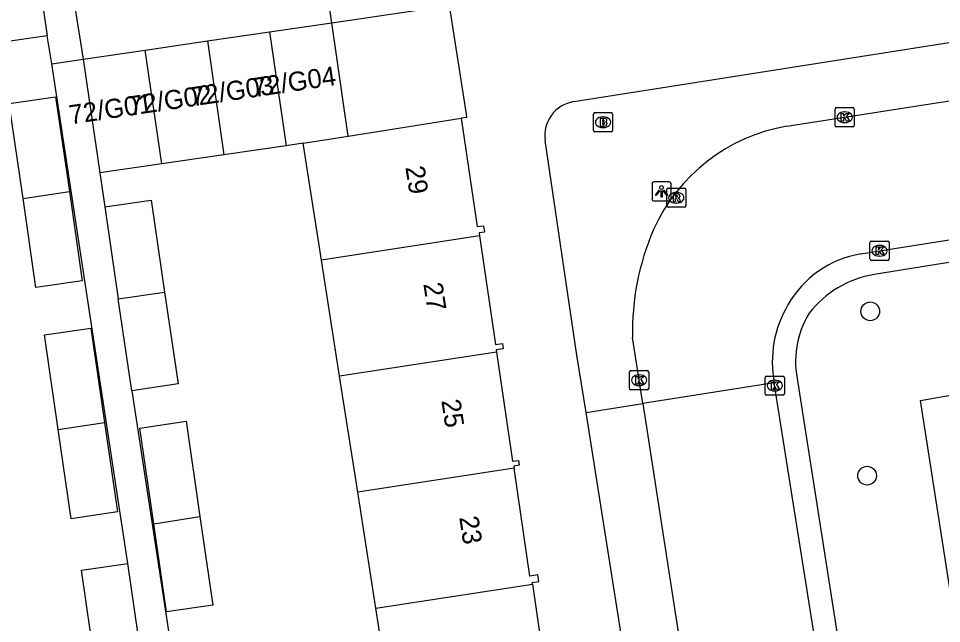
# Model space of a CAD drawing. Extents: x 160077 to 160945, y 386481 to 387498.
# Drawn here: x 160657.88 to 160706.14, y 387170.1 to 387201.73 of the extents above; entities that cross this region are included whole.
import ezdxf

# ---------------------------------------------------------------- set-up
doc = ezdxf.new("R2010")
doc.units = 0
for name, color, linetype in [('IMGEO_Boom', 7, 'Continuous'), ('IMGEO_Brandkraan', 7, 'Continuous'), ('IMGEO_Groenvoorziening', 7, 'Continuous'), ('IMGEO_Kolk', 7, 'Continuous'), ('IMGEO_Lichtpunt', 7, 'Continuous'), ('IMGEO_Pand', 7, 'Continuous'), ('IMGEO_Pand_nummerreeks', 7, 'Continuous'), ('IMGEO_Rijbaan_lokaal_open', 7, 'Continuous'), ('IMGEO_Rioolput', 7, 'Continuous'), ('IMGEO_Voetpad_open', 7, 'Continuous')]:
    doc.layers.add(name, color=color, linetype=linetype)

msp = doc.modelspace()

# ---------------------------------------------------------------- linework, layer by layer
at = {"layer": 'IMGEO_Boom'}
for centre in [(160702.414, 387186.421), (160702.25, 387177.832)]:
    msp.add_circle(centre, 0.489, dxfattribs=at)
at = {"layer": 'IMGEO_Brandkraan'}
for p, q in [((160688.018, 387196.806), (160688.87, 387196.806)), ((160687.943, 387195.88), (160687.943, 387196.732)), ((160688.431, 387196.586), (160688.456, 387196.586)), ((160688.944, 387196.732), (160688.944, 387195.88)), ((160688.87, 387195.806), (160688.018, 387195.806)), ((160688.454, 387196.026), (160688.429, 387196.026))]:
    msp.add_line(p, q, dxfattribs=at)
for points in [[(160688.018, 387196.806), (160688.87, 387196.806)], [(160687.943, 387195.88), (160687.943, 387196.732)], [(160688.291, 387196.506), (160688.291, 387196.106), (160688.504, 387196.106)], [(160688.522, 387196.506), (160688.291, 387196.506)], [(160688.47, 387196.425), (160688.416, 387196.425), (160688.416, 387196.349)], [(160688.416, 387196.349), (160688.469, 387196.349)], [(160688.944, 387196.732), (160688.944, 387195.88)], [(160688.87, 387195.806), (160688.018, 387195.806)], [(160688.478, 387196.273), (160688.416, 387196.273), (160688.416, 387196.192)], [(160688.416, 387196.192), (160688.478, 387196.192)]]:
    msp.add_lwpolyline(points, dxfattribs=at)
for centre, radius, start, end in [((160688.02, 387196.73), 0.0765, 91.552, 178.448), ((160688.02, 387196.73), 0.0765, 91.552, 178.448), ((160688.868, 387196.73), 0.0765, 1.552, 88.448), ((160688.868, 387196.73), 0.0765, 1.552, 88.448), ((160688.471, 387196.387), 0.0379, 267.8285, 90.9355), ((160688.526, 387196.361), 0.145, 59.4692, 91.5367), ((160688.551, 387196.408), 0.0922, 285.5137, 58.1501), ((160688.556, 387196.216), 0.105, 301.3115, 78.989), ((160688.02, 387195.882), 0.0765, 181.552, 268.448), ((160688.02, 387195.882), 0.0765, 181.552, 268.448), ((160688.479, 387196.232), 0.0404, 269.8759, 90.5077), ((160688.51, 387196.357), 0.251, 268.6676, 293.5347), ((160688.868, 387195.882), 0.0765, 271.552, 358.448), ((160688.868, 387195.882), 0.0765, 271.552, 358.448)]:
    msp.add_arc(centre, radius, start, end, dxfattribs=at)
for centre, major_axis, ratio, start_param, end_param in [((160688.43, 387196.306), (-0.387, 0.002), 0.722429, 4.712389, 7.853982), ((160688.455, 387196.306), (-0.39, 0.002), 0.717154, 1.570796, 4.712389)]:
    msp.add_ellipse(centre, major_axis=major_axis, ratio=ratio, start_param=start_param, end_param=end_param, dxfattribs=at)
at = {"layer": 'IMGEO_Groenvoorziening'}
msp.add_lwpolyline([(160714.413, 387154.087), (160709.479, 387153.278), (160705.038, 387181.756), (160709.96, 387182.64)], dxfattribs=at)
at = {"layer": 'IMGEO_Kolk'}
for p, q in [((160700.577, 387196.142), (160700.577, 387196.994)), ((160700.652, 387197.068), (160701.504, 387197.068)), ((160701.065, 387196.848), (160701.09, 387196.848)), ((160701.578, 387196.994), (160701.578, 387196.142)), ((160701.088, 387196.288), (160701.063, 387196.288)), ((160701.504, 387196.068), (160700.652, 387196.068)), ((160702.401, 387189.16), (160702.401, 387190.012)), ((160702.476, 387190.086), (160703.328, 387190.086)), ((160703.402, 387190.012), (160703.402, 387189.16)), ((160702.889, 387189.866), (160702.914, 387189.866)), ((160703.328, 387189.086), (160702.476, 387189.086)), ((160702.912, 387189.306), (160702.887, 387189.306)), ((160689.906, 387183.322), (160690.758, 387183.322)), ((160689.831, 387182.396), (160689.831, 387183.248)), ((160690.319, 387183.102), (160690.344, 387183.102)), ((160690.832, 387183.248), (160690.832, 387182.396)), ((160696.924, 387182.115), (160696.924, 387182.967)), ((160696.999, 387183.041), (160697.851, 387183.041)), ((160697.412, 387182.821), (160697.437, 387182.821)), ((160697.925, 387182.967), (160697.925, 387182.115)), ((160690.758, 387182.322), (160689.906, 387182.322)), ((160690.342, 387182.542), (160690.317, 387182.542)), ((160697.851, 387182.041), (160696.999, 387182.041)), ((160697.435, 387182.261), (160697.41, 387182.261))]:
    msp.add_line(p, q, dxfattribs=at)
for points in [[(160700.577, 387196.142), (160700.577, 387196.994)], [(160700.652, 387197.068), (160701.504, 387197.068)], [(160700.898, 387196.768), (160701.021, 387196.768), (160701.021, 387196.617), (160701.151, 387196.768), (160701.315, 387196.768), (160701.169, 387196.617), (160701.322, 387196.368), (160701.17, 387196.368), (160701.085, 387196.532), (160701.021, 387196.465), (160701.021, 387196.368), (160700.898, 387196.368), (160700.898, 387196.768)], [(160701.578, 387196.994), (160701.578, 387196.142)], [(160701.504, 387196.068), (160700.652, 387196.068)], [(160702.401, 387189.16), (160702.401, 387190.012)], [(160702.476, 387190.086), (160703.328, 387190.086)], [(160703.402, 387190.012), (160703.402, 387189.16)], [(160702.722, 387189.786), (160702.845, 387189.786), (160702.845, 387189.635), (160702.975, 387189.786), (160703.139, 387189.786), (160702.993, 387189.635), (160703.146, 387189.386), (160702.994, 387189.386), (160702.909, 387189.55), (160702.845, 387189.483), (160702.845, 387189.386), (160702.722, 387189.386), (160702.722, 387189.786)], [(160703.328, 387189.086), (160702.476, 387189.086)], [(160689.906, 387183.322), (160690.758, 387183.322)], [(160689.831, 387182.396), (160689.831, 387183.248)], [(160690.152, 387183.022), (160690.275, 387183.022), (160690.275, 387182.871), (160690.405, 387183.022), (160690.569, 387183.022), (160690.423, 387182.871), (160690.576, 387182.622), (160690.424, 387182.622), (160690.339, 387182.786), (160690.275, 387182.719), (160690.275, 387182.622), (160690.152, 387182.622), (160690.152, 387183.022)], [(160690.832, 387183.248), (160690.832, 387182.396)], [(160696.924, 387182.115), (160696.924, 387182.967)], [(160696.999, 387183.041), (160697.851, 387183.041)], [(160697.925, 387182.967), (160697.925, 387182.115)], [(160690.758, 387182.322), (160689.906, 387182.322)], [(160697.245, 387182.741), (160697.368, 387182.741), (160697.368, 387182.59), (160697.498, 387182.741), (160697.662, 387182.741), (160697.516, 387182.59), (160697.669, 387182.341), (160697.517, 387182.341), (160697.432, 387182.505), (160697.368, 387182.438), (160697.368, 387182.341), (160697.245, 387182.341), (160697.245, 387182.741)], [(160697.851, 387182.041), (160696.999, 387182.041)]]:
    msp.add_lwpolyline(points, dxfattribs=at)
for centre, start, end in [((160700.654, 387196.992), 91.552, 178.448), ((160700.654, 387196.992), 91.552, 178.448), ((160701.502, 387196.992), 1.552, 88.448), ((160701.502, 387196.992), 1.552, 88.448), ((160700.654, 387196.144), 181.552, 268.448), ((160700.654, 387196.144), 181.552, 268.448), ((160701.502, 387196.144), 271.552, 358.448), ((160701.502, 387196.144), 271.552, 358.448), ((160702.478, 387190.01), 91.552, 178.448), ((160702.478, 387190.01), 91.552, 178.448), ((160703.326, 387190.01), 1.552, 88.448), ((160703.326, 387190.01), 1.552, 88.448), ((160702.478, 387189.162), 181.552, 268.448), ((160702.478, 387189.162), 181.552, 268.448), ((160703.326, 387189.162), 271.552, 358.448), ((160703.326, 387189.162), 271.552, 358.448), ((160689.908, 387183.246), 91.552, 178.448), ((160689.908, 387183.246), 91.552, 178.448), ((160690.756, 387183.246), 1.552, 88.448), ((160690.756, 387183.246), 1.552, 88.448), ((160697.001, 387182.965), 91.552, 178.448), ((160697.001, 387182.965), 91.552, 178.448), ((160697.849, 387182.965), 1.552, 88.448), ((160697.849, 387182.965), 1.552, 88.448), ((160689.908, 387182.398), 181.552, 268.448), ((160689.908, 387182.398), 181.552, 268.448), ((160690.756, 387182.398), 271.552, 358.448), ((160690.756, 387182.398), 271.552, 358.448), ((160697.001, 387182.117), 181.552, 268.448), ((160697.001, 387182.117), 181.552, 268.448), ((160697.849, 387182.117), 271.552, 358.448), ((160697.849, 387182.117), 271.552, 358.448)]:
    msp.add_arc(centre, 0.0765, start, end, dxfattribs=at)
for centre, major_axis, ratio, start_param, end_param in [((160701.064, 387196.568), (-0.387, 0.002), 0.722429, 4.712389, 7.853982), ((160701.089, 387196.568), (-0.39, 0.002), 0.717154, 1.570796, 4.712389), ((160702.888, 387189.586), (-0.387, 0.002), 0.722429, 4.712389, 7.853982), ((160702.913, 387189.586), (-0.39, 0.002), 0.717154, 1.570796, 4.712389), ((160690.318, 387182.822), (-0.387, 0.002), 0.722429, 4.712389, 7.853982), ((160690.343, 387182.822), (-0.39, 0.002), 0.717154, 1.570796, 4.712389), ((160697.411, 387182.541), (-0.387, 0.002), 0.722429, 4.712389, 7.853982), ((160697.436, 387182.541), (-0.39, 0.002), 0.717154, 1.570796, 4.712389)]:
    msp.add_ellipse(centre, major_axis=major_axis, ratio=ratio, start_param=start_param, end_param=end_param, dxfattribs=at)
at = {"layer": 'IMGEO_Lichtpunt'}
for p, q in [((160691.005, 387193.097), (160691.005, 387192.29)), ((160691.005, 387193.097), (160691.005, 387192.29)), ((160691.907, 387193.192), (160691.099, 387193.192)), ((160691.907, 387193.192), (160691.099, 387193.192)), ((160692.001, 387192.29), (160692.001, 387193.097)), ((160692.001, 387192.29), (160692.001, 387193.097)), ((160691.099, 387192.196), (160691.907, 387192.196)), ((160691.099, 387192.196), (160691.907, 387192.196))]:
    msp.add_line(p, q, dxfattribs=at)
for points in [[(160691.379, 387192.761), (160691.418, 387192.733), (160691.23, 387192.471), (160691.192, 387192.498), (160691.379, 387192.761)], [(160691.481, 387192.713), (160691.528, 387192.713), (160691.528, 387192.391), (160691.481, 387192.391), (160691.481, 387192.713)], [(160691.591, 387192.733), (160691.629, 387192.76), (160691.816, 387192.498), (160691.777, 387192.47), (160691.591, 387192.733)]]:
    msp.add_lwpolyline(points, dxfattribs=at)
msp.add_circle((160691.504, 387192.895), 0.0994, dxfattribs=at)
for centre, start, end in [((160691.099, 387193.097), 90, 180), ((160691.099, 387193.097), 90, 180), ((160691.907, 387193.097), 0, 90), ((160691.907, 387193.097), 0, 90), ((160691.099, 387192.29), 180, 270), ((160691.099, 387192.29), 180, 270), ((160691.907, 387192.29), 270, 0), ((160691.907, 387192.29), 270, 360)]:
    msp.add_arc(centre, 0.0946, start, end, dxfattribs=at)
at = {"layer": 'IMGEO_Pand'}
for points in [[(160658.679, 387205.653), (160659.38, 387200.827)], [(160659.38, 387200.827), (160656.958, 387200.475), (160656.261, 387205.275)], [(160674.259, 387201.503), (160673.796, 387204.675)], [(160674.259, 387201.503), (160680.404, 387202.399)], [(160680.404, 387202.399), (160681.283, 387196.729), (160681.31, 387196.555), (160681.031, 387196.527)], [(160671.01, 387201.029), (160674.259, 387201.503)], [(160675.122, 387195.584), (160674.259, 387201.503)], [(160667.76, 387200.555), (160671.01, 387201.029)], [(160671.01, 387201.029), (160671.877, 387195.079)], [(160664.51, 387200.081), (160667.76, 387200.555)], [(160667.76, 387200.555), (160668.628, 387194.605)], [(160661.261, 387199.607), (160664.51, 387200.081)], [(160665.379, 387194.13), (160664.51, 387200.081)], [(160661.261, 387199.607), (160662.129, 387193.656)], [(160658.122, 387192.328), (160657.403, 387197.278), (160659.825, 387197.63), (160660.543, 387192.689)], [(160675.122, 387195.584), (160681.031, 387196.527)], [(160681.031, 387196.527), (160681.859, 387190.849), (160682.201, 387190.899), (160682.25, 387190.563), (160681.964, 387190.521), (160681.987, 387190.363)], [(160672.775, 387195.21), (160675.122, 387195.584)], [(160671.877, 387195.079), (160668.628, 387194.605)], [(160672.775, 387195.21), (160671.877, 387195.079)], [(160673.729, 387189.092), (160672.775, 387195.21)], [(160668.628, 387194.605), (160665.379, 387194.13)], [(160665.379, 387194.13), (160662.129, 387193.656)], [(160660.543, 387192.689), (160661.221, 387188.021), (160658.799, 387187.669), (160658.122, 387192.328)], [(160658.122, 387192.328), (160660.543, 387192.689)], [(160662.406, 387191.883), (160664.828, 387192.235), (160665.526, 387187.43)], [(160662.406, 387191.883), (160663.104, 387187.078)], [(160681.987, 387190.363), (160673.729, 387189.092)], [(160681.987, 387190.363), (160682.815, 387184.685), (160683.18, 387184.739), (160683.222, 387184.454), (160682.866, 387184.402), (160682.882, 387184.292)], [(160674.674, 387183.029), (160673.729, 387189.092)], [(160663.104, 387187.078), (160665.526, 387187.43)], [(160665.526, 387187.43), (160666.224, 387182.626), (160663.802, 387182.274)], [(160663.802, 387182.274), (160663.104, 387187.078)], [(160659.961, 387180.242), (160659.242, 387185.192), (160661.664, 387185.544), (160662.381, 387180.603)], [(160682.882, 387184.292), (160674.674, 387183.029)], [(160682.882, 387184.292), (160683.714, 387178.586), (160684.027, 387178.632), (160684.064, 387178.377), (160683.774, 387178.335), (160683.79, 387178.223)], [(160675.62, 387176.965), (160674.674, 387183.029)], [(160662.381, 387180.603), (160663.06, 387175.935), (160660.638, 387175.583), (160659.961, 387180.242)], [(160659.961, 387180.242), (160662.381, 387180.603)], [(160664.953, 387175.323), (160664.227, 387180.324), (160666.649, 387180.676), (160667.372, 387175.695)], [(160683.79, 387178.223), (160675.62, 387176.965)], [(160684.754, 387172.161), (160684.741, 387172.251), (160685.092, 387172.302), (160685.042, 387172.643), (160684.613, 387172.58), (160683.79, 387178.223)], [(160676.566, 387170.901), (160675.62, 387176.965)], [(160667.372, 387175.695), (160668.045, 387171.067), (160665.623, 387170.715), (160664.953, 387175.323)], [(160664.953, 387175.323), (160667.372, 387175.695)], [(160661.89, 387167.945), (160661.171, 387172.895), (160663.593, 387173.247)], [(160664.31, 387168.306), (160663.593, 387173.247)], [(160676.566, 387170.901), (160684.754, 387172.161)], [(160684.754, 387172.161), (160685.581, 387166.494), (160685.928, 387166.544), (160685.976, 387166.214), (160685.723, 387166.102)], [(160677.511, 387164.838), (160676.566, 387170.901)]]:
    msp.add_lwpolyline(points, dxfattribs=at)
at = {"layer": 'IMGEO_Rijbaan_lokaal_open'}
for points in [[(160631.539, 387209.272), (160659.003, 387213.818), (160661.261, 387199.607)], [(160698.062, 387196.097), (160728.022, 387200.764), (160746.11, 387203.625)], [(160701.917, 387189.421), (160724.775, 387193.06), (160749.322, 387196.991)], [(160690.522, 387181.605), (160689.988, 387185.054)], [(160697.4, 387182.692), (160690.522, 387181.605)], [(160708.636, 387110.99), (160708.56, 387111.463), (160703.49, 387144.296), (160697.4, 387182.692)], [(160690.522, 387181.605), (160695.324, 387150.595), (160701.234, 387113.428), (160704.487, 387092.713)]]:
    msp.add_lwpolyline(points, dxfattribs=at)
for centre, radius, start, end in [((160699.631, 387186.867), 9.363, 99.6473, 155.8188), ((160703.406, 387185.367), 13.422, 156.5811, 181.3379), ((160702.81, 387184.096), 5.4, 99.5175, 150.4827), ((160703.095, 387183.79), 5.8, 149.2419, 190.9111)]:
    msp.add_arc(centre, radius, start, end, dxfattribs=at)
at = {"layer": 'IMGEO_Rioolput'}
for p, q in [((160691.775, 387191.934), (160691.775, 387192.786)), ((160691.85, 387192.86), (160692.702, 387192.86)), ((160692.263, 387192.64), (160692.288, 387192.64)), ((160692.776, 387192.786), (160692.776, 387191.934)), ((160692.286, 387192.08), (160692.261, 387192.08)), ((160692.702, 387191.86), (160691.85, 387191.86))]:
    msp.add_line(p, q, dxfattribs=at)
for points in [[(160691.775, 387191.934), (160691.775, 387192.786)], [(160691.85, 387192.86), (160692.702, 387192.86)], [(160692.364, 387192.558), (160692.112, 387192.56), (160692.112, 387192.16)], [(160692.29, 387192.479), (160692.236, 387192.479), (160692.236, 387192.398)], [(160692.776, 387192.786), (160692.776, 387191.934)], [(160692.112, 387192.16), (160692.236, 387192.16), (160692.236, 387192.322), (160692.247, 387192.322)], [(160692.236, 387192.398), (160692.288, 387192.398)], [(160692.294, 387192.293), (160692.365, 387192.16), (160692.505, 387192.16), (160692.44, 387192.286)], [(160692.702, 387191.86), (160691.85, 387191.86)]]:
    msp.add_lwpolyline(points, dxfattribs=at)
for centre, radius, start, end in [((160691.852, 387192.784), 0.0765, 91.552, 178.448), ((160691.852, 387192.784), 0.0765, 91.552, 178.448), ((160692.296, 387192.383), 0.0964, 77.0061, 93.1865), ((160692.31, 387192.44), 0.0378, 276.6634, 79.6772), ((160692.363, 387192.448), 0.109, 350.3612, 89.416), ((160692.361, 387192.448), 0.112, 277.5842, 350.9817), ((160692.7, 387192.784), 0.0765, 1.552, 88.448), ((160692.7, 387192.784), 0.0765, 1.552, 88.448), ((160692.246, 387192.269), 0.0533, 26.0293, 88.6989), ((160692.272, 387192.587), 0.19, 274.7715, 282.9687), ((160692.345, 387192.233), 0.108, 29.5134, 73.7905), ((160691.852, 387191.936), 0.0765, 181.552, 268.448), ((160691.852, 387191.936), 0.0765, 181.552, 268.448), ((160692.7, 387191.936), 0.0765, 271.552, 358.448), ((160692.7, 387191.936), 0.0765, 271.552, 358.448)]:
    msp.add_arc(centre, radius, start, end, dxfattribs=at)
for centre, major_axis, ratio, start_param, end_param in [((160692.262, 387192.36), (-0.387, 0.002), 0.722429, 4.712389, 7.853982), ((160692.287, 387192.36), (-0.39, 0.002), 0.717154, 1.570796, 4.712389)]:
    msp.add_ellipse(centre, major_axis=major_axis, ratio=ratio, start_param=start_param, end_param=end_param, dxfattribs=at)
at = {"layer": 'IMGEO_Voetpad_open'}
for points in [[(160686.911, 387197.382), (160745.685, 387206.642)], [(160659.633, 387199.356), (160659.38, 387200.827)], [(160659.633, 387199.356), (160661.261, 387199.607)], [(160663.593, 387173.247), (160659.633, 387199.356)], [(160755.479, 387196.834), (160702.619, 387188.343)], [(160687.555, 387181.136), (160687.082, 387184.127), (160685.422, 387195.359)], [(160662.129, 387193.656), (160662.406, 387191.883)], [(160698.636, 387182.681), (160704.876, 387142.842)], [(160663.802, 387182.274), (160676.001, 387102.39), (160676.296, 387102.433)], [(160687.555, 387181.136), (160690.522, 387181.605)], [(160699.449, 387105.87), (160691.744, 387154.627), (160687.555, 387181.136)]]:
    msp.add_lwpolyline(points, dxfattribs=at)
for centre, radius, start, end in [((160687.187, 387195.62), 1.784, 98.8881, 188.4032), ((160703.474, 387183.042), 5.369, 99.1618, 142.3631), ((160703.353, 387183.789), 4.845, 148.4928, 193.2162)]:
    msp.add_arc(centre, radius, start, end, dxfattribs=at)

# ---------------------------------------------------------------- texts
at = {"layer": 'IMGEO_Pand_nummerreeks'}
for s, rotation, p in [('72/G04', 8.4322, (160670.2, 387197.611)), ('72/G03', 8.4322, (160666.965, 387197.132)), ('72/G02', 8.4322, (160663.723, 387196.651)), ('72/G01', 8.4322, (160660.603, 387196.189)), ('29', 278.7468, (160678.109, 387193.957)), ('27', 278.7468, (160679.048, 387187.857)), ('25', 278.7468, (160679.987, 387181.757)), ('23', 278.7489, (160680.925, 387175.656))]:
    msp.add_text(s, height=1, rotation=rotation, dxfattribs=at).set_placement(p)

doc.saveas('drawing.dxf')
